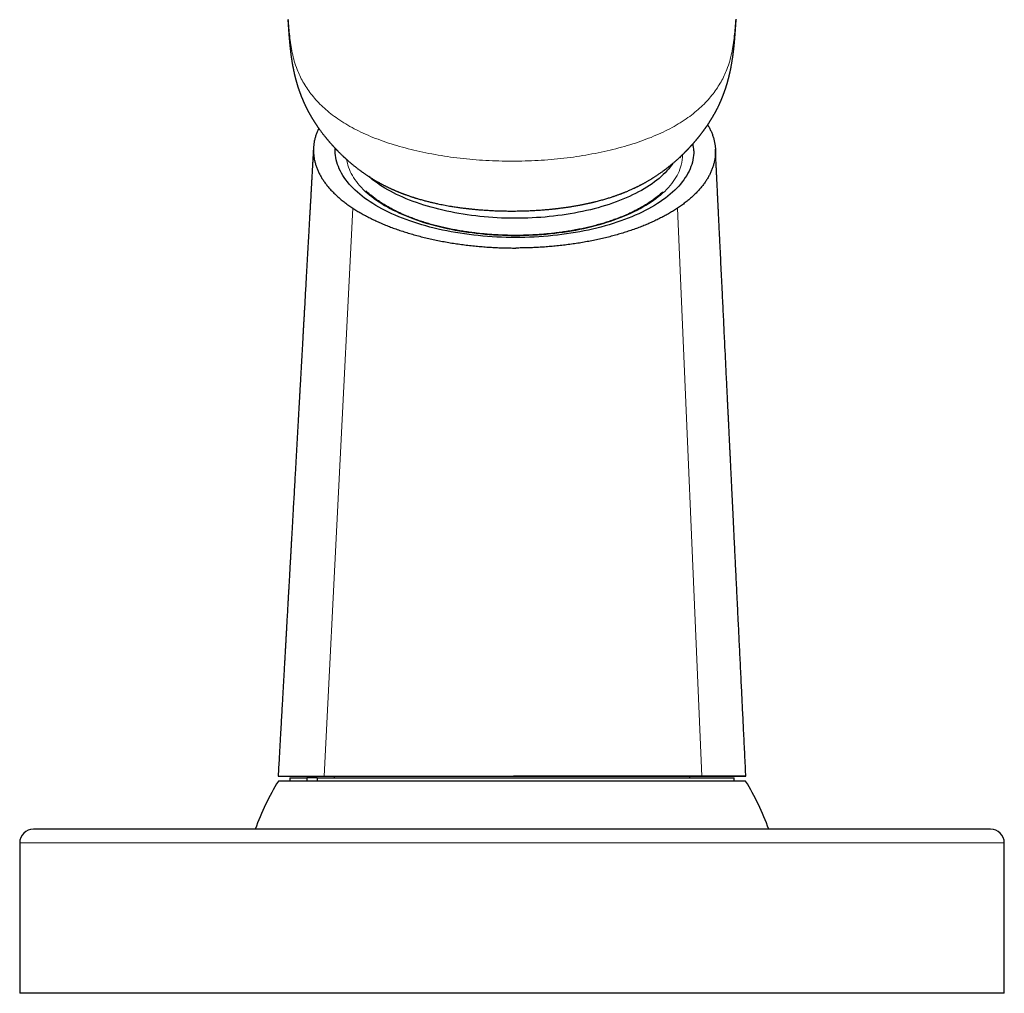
# Model space of a CAD drawing. Header units: millimetres. Extents: x 8 to 1023, y 12 to 832.
# Tile 419 of 656: x 603 to 675, y 554 to 625. Entities that reach past the tile are written whole.
import ezdxf

# ---------------------------------------------------------------- set-up
doc = ezdxf.new("R2010")
doc.units = ezdxf.units.MM

msp = doc.modelspace()

# ---------------------------------------------------------------- linework, layer by layer
at = {"color": 7, "linetype": 'Continuous', "lineweight": 30}
for p, q in [((655.36, 624.779), (655.36, 624.775)), ((651.275, 614.663), (651.28, 614.759)), ((621.875, 569.469), (625.967, 569.433)), ((656.05, 569.107), (621.884, 569.107)), ((622.717, 569.333), (622.717, 569.107)), ((622.717, 569.333), (623.953, 569.333)), ((624.715, 569.333), (623.953, 569.333)), ((624.716, 569.326), (623.953, 569.333)), ((623.953, 569.333), (623.957, 569.107)), ((624.717, 569.333), (624.711, 569.107)), ((624.717, 569.333), (655.217, 569.333)), ((625.967, 569.433), (625.967, 569.333)), ((651.967, 569.433), (625.967, 569.433)), ((651.967, 569.433), (656.062, 569.469)), ((651.967, 569.333), (651.967, 569.433)), ((655.217, 569.107), (655.217, 569.333)), ((673.967, 565.585), (603.967, 565.585)), ((602.967, 564.585), (602.967, 553.585)), ((674.967, 553.585), (674.967, 564.585)), ((674.967, 553.585), (602.967, 553.585))]:
    msp.add_line(p, q, dxfattribs=at)
at = {"color": 8, "linetype": 'Continuous', "lineweight": 0}
for p, q in [((625.228, 569.469), (627.327, 610.995)), ((652.848, 569.469), (651.071, 610.995)), ((674.967, 564.585), (602.967, 564.585))]:
    msp.add_line(p, q, dxfattribs=at)
at = {"color": 7, "linetype": 'Continuous', "lineweight": 30, "flags": 128}
for points in [[(652.257, 615.184), (652.255, 615.018), (652.243, 614.852), (652.223, 614.687), (652.194, 614.522), (652.156, 614.357), (652.108, 614.193), (652.052, 614.029), (651.988, 613.866), (651.914, 613.705), (651.831, 613.544), (651.74, 613.384), (651.641, 613.226), (651.532, 613.069), (651.415, 612.913), (651.29, 612.759), (651.157, 612.607), (651.015, 612.456), (650.865, 612.307), (650.707, 612.16), (650.541, 612.016), (650.367, 611.873), (650.186, 611.733), (649.997, 611.595), (649.801, 611.459), (649.597, 611.327), (649.386, 611.196), (649.168, 611.069), (648.944, 610.944), (648.712, 610.822), (648.474, 610.703), (648.23, 610.588), (647.979, 610.475), (647.723, 610.366), (647.46, 610.26), (647.192, 610.157), (646.918, 610.058), (646.639, 609.962), (646.355, 609.87), (646.066, 609.781), (645.772, 609.696), (645.473, 609.615), (645.17, 609.538), (644.863, 609.465), (644.553, 609.395), (644.238, 609.33), (643.92, 609.268), (643.599, 609.211), (643.274, 609.158), (642.947, 609.108), (642.617, 609.063), (642.285, 609.023), (641.951, 608.986), (641.615, 608.954), (641.277, 608.926), (640.937, 608.902), (640.597, 608.882), (640.255, 608.867), (639.913, 608.856), (639.57, 608.85), (639.227, 608.848), (638.883, 608.85), (638.54, 608.856), (638.198, 608.867), (637.856, 608.882), (637.515, 608.902), (637.175, 608.926), (636.836, 608.954), (636.499, 608.986), (636.164, 609.023), (635.83, 609.063), (635.499, 609.108), (635.171, 609.158), (634.845, 609.211), (634.522, 609.268), (634.203, 609.33), (633.887, 609.395), (633.574, 609.465), (633.265, 609.538), (632.96, 609.615), (632.66, 609.696), (632.364, 609.781), (632.072, 609.87), (631.786, 609.962), (631.504, 610.058), (631.228, 610.157), (630.957, 610.26), (630.692, 610.366), (630.432, 610.475), (630.179, 610.588), (629.931, 610.703), (629.69, 610.822), (629.456, 610.944), (629.228, 611.069), (629.007, 611.196), (628.793, 611.327), (628.586, 611.459), (628.386, 611.595), (628.193, 611.733), (628.008, 611.873), (627.831, 612.016), (627.661, 612.16), (627.5, 612.307), (627.346, 612.456), (627.2, 612.607), (627.063, 612.759), (626.934, 612.913), (626.813, 613.069), (626.7, 613.226), (626.597, 613.384), (626.501, 613.544), (626.415, 613.705), (626.337, 613.866), (626.268, 614.029), (626.208, 614.193), (626.156, 614.357), (626.114, 614.522), (626.08, 614.687), (626.056, 614.852), (626.04, 615.018), (626.034, 615.184), (626.036, 615.35), (626.037, 615.371)], [(650.74, 614.275), (650.653, 614.151), (650.542, 614.006), (650.424, 613.863), (650.298, 613.722), (650.165, 613.582), (650.024, 613.444), (649.875, 613.308), (649.72, 613.174), (649.557, 613.041), (649.386, 612.911), (649.209, 612.783), (649.025, 612.658), (648.834, 612.535), (648.637, 612.414), (648.433, 612.296), (648.222, 612.18), (648.006, 612.068), (647.783, 611.958), (647.554, 611.851), (647.32, 611.746), (647.08, 611.645), (646.835, 611.547), (646.584, 611.452), (646.328, 611.361), (646.067, 611.272), (645.802, 611.187), (645.532, 611.106), (645.258, 611.027), (644.979, 610.953), (644.697, 610.882), (644.41, 610.814), (644.12, 610.75), (643.827, 610.69), (643.531, 610.634), (643.231, 610.581), (642.929, 610.532), (642.624, 610.487), (642.316, 610.446), (642.007, 610.409), (641.695, 610.376), (641.382, 610.346), (641.067, 610.321), (640.751, 610.3), (640.434, 610.282), (640.116, 610.269), (639.798, 610.26), (639.478, 610.255), (639.159, 610.253), (638.84, 610.256), (638.521, 610.263), (638.202, 610.274), (637.884, 610.289), (637.567, 610.308), (637.251, 610.331), (636.936, 610.358), (636.622, 610.389), (636.311, 610.424), (636.001, 610.462), (635.694, 610.505), (635.389, 610.552), (635.086, 610.602), (634.786, 610.656), (634.49, 610.714), (634.196, 610.776), (633.906, 610.841), (633.619, 610.91), (633.337, 610.983), (633.058, 611.059), (632.783, 611.139), (632.513, 611.222), (632.247, 611.308), (631.986, 611.398), (631.73, 611.491), (631.479, 611.587), (631.234, 611.686), (630.993, 611.789), (630.759, 611.894), (630.53, 612.003), (630.307, 612.114), (630.09, 612.228), (629.879, 612.344), (629.674, 612.463), (629.476, 612.585), (629.285, 612.709), (629.101, 612.836), (628.923, 612.965), (628.752, 613.095), (628.589, 613.229), (628.497, 613.307)]]:
    msp.add_lwpolyline(points, dxfattribs=at)
at = {"color": 8, "linetype": 'Continuous', "lineweight": 0, "flags": 128}
msp.add_lwpolyline([(626.883, 614.546), (626.898, 614.448), (626.93, 614.294), (626.97, 614.139), (627.018, 613.985), (627.075, 613.832), (627.14, 613.68), (627.213, 613.528), (627.294, 613.377), (627.383, 613.228), (627.481, 613.079), (627.586, 612.932), (627.699, 612.786), (627.821, 612.642), (627.95, 612.499), (628.086, 612.358), (628.23, 612.218), (628.382, 612.081), (628.541, 611.945), (628.708, 611.811), (628.881, 611.68), (629.062, 611.551), (629.249, 611.424), (629.443, 611.299), (629.644, 611.177), (629.851, 611.058), (630.065, 610.941), (630.285, 610.827), (630.511, 610.715), (630.743, 610.607), (630.981, 610.501), (631.224, 610.399), (631.473, 610.3), (631.727, 610.203), (631.986, 610.11), (632.25, 610.021), (632.518, 609.934), (632.792, 609.851), (633.069, 609.772), (633.351, 609.696), (633.637, 609.624), (633.926, 609.555), (634.219, 609.49), (634.516, 609.429), (634.815, 609.371), (635.118, 609.317), (635.423, 609.267), (635.731, 609.221), (636.042, 609.179), (636.354, 609.141), (636.668, 609.107), (636.984, 609.076), (637.302, 609.05), (637.62, 609.028), (637.94, 609.01), (638.261, 608.995), (638.582, 608.985), (638.903, 608.979), (639.225, 608.977), (639.547, 608.979), (639.868, 608.986), (640.189, 608.996), (640.509, 609.01), (640.829, 609.028), (641.147, 609.051), (641.464, 609.077), (641.779, 609.108), (642.092, 609.142), (642.403, 609.18), (642.712, 609.223), (643.019, 609.269), (643.323, 609.319), (643.624, 609.373), (643.922, 609.43), (644.217, 609.492), (644.508, 609.557), (644.796, 609.626), (645.08, 609.698), (645.359, 609.774), (645.635, 609.854), (645.906, 609.937), (646.172, 610.023), (646.434, 610.113), (646.69, 610.206), (646.942, 610.302), (647.188, 610.402), (647.428, 610.504), (647.663, 610.61), (647.892, 610.719), (648.115, 610.83), (648.332, 610.944), (648.542, 611.061), (648.746, 611.181), (648.944, 611.303), (649.135, 611.427), (649.319, 611.554), (649.496, 611.684), (649.666, 611.815), (649.828, 611.949), (649.984, 612.085), (650.132, 612.222), (650.272, 612.362), (650.405, 612.503), (650.53, 612.646), (650.647, 612.79), (650.757, 612.936), (650.858, 613.083), (650.951, 613.232), (651.037, 613.382), (651.114, 613.532), (651.183, 613.684), (651.243, 613.837), (651.296, 613.99), (651.34, 614.144)], dxfattribs=at)
at = {"color": 7, "linetype": 'Continuous', "lineweight": 30}
for centre, radius, start, end in [((649.147, 615.142), 3.11, 0.77123, 10.53846), ((638.967, 558.707), 20, 148.66775, 159.88346), ((638.967, 558.707), 20, 20.11654, 31.33225), ((603.967, 564.585), 1, 90, 180), ((673.967, 564.585), 1, 0, 90)]:
    msp.add_arc(centre, radius, start, end, dxfattribs=at)
at = {"color": 8, "linetype": 'Continuous', "lineweight": 0}
msp.add_arc((648.508, 614.883), 2.927, 345.37497, 0.42098, dxfattribs=at)
at = {"color": 7, "linetype": 'Continuous', "lineweight": 30}
for points, knots in [([(622.573, 624.775), (622.575, 624.751), (622.58, 624.687), (622.587, 624.586), (622.595, 624.475), (622.602, 624.373), (622.609, 624.279), (622.615, 624.195), (622.621, 624.122), (622.625, 624.057), (622.63, 624), (622.633, 623.949), (622.637, 623.906), (622.64, 623.866), (622.642, 623.827), (622.645, 623.786), (622.648, 623.746), (622.652, 623.704), (622.655, 623.662), (622.658, 623.618), (622.662, 623.572), (622.666, 623.524), (622.669, 623.476), (622.674, 623.42), (622.679, 623.355), (622.685, 623.284), (622.692, 623.212), (622.699, 623.136), (622.706, 623.056), (622.714, 622.973), (622.722, 622.893), (622.73, 622.814), (622.738, 622.738), (622.746, 622.665), (622.754, 622.593), (622.762, 622.52), (622.773, 622.432), (622.787, 622.32), (622.802, 622.2), (622.819, 622.075), (622.837, 621.955), (622.857, 621.822), (622.875, 621.711), (622.889, 621.624), (622.899, 621.568), (622.908, 621.515), (622.917, 621.462), (622.927, 621.41), (622.935, 621.365), (622.943, 621.326), (622.949, 621.291), (622.956, 621.256), (622.962, 621.224), (622.968, 621.194), (622.975, 621.163), (622.982, 621.127), (622.991, 621.085), (623.001, 621.038), (623.013, 620.982), (623.025, 620.926), (623.037, 620.869), (623.05, 620.813), (623.062, 620.764), (623.071, 620.726), (623.077, 620.699), (623.084, 620.671), (623.092, 620.638), (623.101, 620.601), (623.111, 620.564), (623.121, 620.523), (623.132, 620.48), (623.144, 620.436), (623.154, 620.395), (623.164, 620.358), (623.175, 620.321), (623.186, 620.282), (623.197, 620.242), (623.207, 620.205), (623.217, 620.171), (623.227, 620.137), (623.237, 620.101), (623.249, 620.064), (623.259, 620.028), (623.27, 619.994), (623.281, 619.959), (623.292, 619.921), (623.305, 619.88), (623.318, 619.839), (623.333, 619.794), (623.347, 619.75), (623.361, 619.709), (623.374, 619.669), (623.389, 619.628), (623.403, 619.588), (623.414, 619.554), (623.424, 619.526), (623.434, 619.499), (623.445, 619.468), (623.456, 619.438), (623.466, 619.412), (623.474, 619.39), (623.481, 619.37), (623.49, 619.345), (623.501, 619.317), (623.512, 619.288), (623.522, 619.261), (623.532, 619.236), (623.544, 619.205), (623.559, 619.166), (623.578, 619.12), (623.596, 619.075), (623.612, 619.035), (623.628, 618.997), (623.644, 618.959), (623.66, 618.92), (623.674, 618.887), (623.686, 618.859), (623.698, 618.833), (623.71, 618.804), (623.722, 618.777), (623.732, 618.755), (623.74, 618.737), (623.749, 618.716), (623.762, 618.687), (623.778, 618.653), (623.793, 618.62), (623.808, 618.587), (623.825, 618.55), (623.845, 618.508), (623.866, 618.466), (623.884, 618.427), (623.899, 618.396), (623.913, 618.368), (623.927, 618.34), (623.942, 618.309), (623.958, 618.277), (623.974, 618.247), (623.989, 618.216), (624.007, 618.183), (624.025, 618.149), (624.04, 618.118), (624.053, 618.094), (624.066, 618.07), (624.08, 618.044), (624.096, 618.015), (624.111, 617.987), (624.126, 617.96), (624.141, 617.933), (624.156, 617.905), (624.172, 617.877), (624.19, 617.844), (624.21, 617.809), (624.23, 617.775), (624.249, 617.741), (624.27, 617.705), (624.29, 617.671), (624.307, 617.642), (624.323, 617.616), (624.34, 617.587), (624.36, 617.554), (624.381, 617.52), (624.4, 617.489), (624.416, 617.462), (624.429, 617.441), (624.442, 617.42), (624.457, 617.397), (624.474, 617.369), (624.491, 617.343), (624.505, 617.321), (624.519, 617.3), (624.537, 617.271), (624.561, 617.234), (624.588, 617.193), (624.613, 617.156), (624.637, 617.119), (624.662, 617.082), (624.686, 617.046), (624.71, 617.012), (624.738, 616.971), (624.77, 616.924), (624.804, 616.876), (624.838, 616.828), (624.87, 616.783), (624.91, 616.728), (624.959, 616.661), (625.017, 616.583), (625.08, 616.5), (625.143, 616.418), (625.208, 616.334), (625.274, 616.251), (625.326, 616.186), (625.363, 616.14), (625.381, 616.118), (625.401, 616.094), (625.424, 616.067), (625.446, 616.04), (625.464, 616.018), (625.48, 616), (625.495, 615.981), (625.513, 615.961), (625.533, 615.937), (625.556, 615.91), (625.581, 615.88), (625.607, 615.85), (625.636, 615.817), (625.669, 615.779), (625.704, 615.739), (625.733, 615.706), (625.756, 615.68), (625.774, 615.66), (625.794, 615.638), (625.819, 615.61), (625.845, 615.581), (625.873, 615.551), (625.902, 615.518), (625.936, 615.482), (625.968, 615.447), (625.995, 615.419), (626.017, 615.395), (626.038, 615.372), (626.063, 615.347), (626.089, 615.319), (626.114, 615.292), (626.137, 615.268), (626.161, 615.243), (626.189, 615.214), (626.229, 615.173), (626.281, 615.121), (626.343, 615.059), (626.406, 614.996), (626.467, 614.937), (626.526, 614.879), (626.578, 614.83), (626.621, 614.789), (626.659, 614.753), (626.704, 614.711), (626.752, 614.667), (626.797, 614.625), (626.836, 614.59), (626.873, 614.556), (626.933, 614.503), (627.011, 614.434), (627.102, 614.354), (627.184, 614.285), (627.258, 614.222), (627.331, 614.162), (627.408, 614.099), (627.481, 614.041), (627.552, 613.984), (627.621, 613.931), (627.693, 613.875), (627.764, 613.821), (627.825, 613.775), (627.88, 613.735), (627.931, 613.697), (627.988, 613.657), (628.046, 613.615), (628.106, 613.572), (628.166, 613.53), (628.227, 613.489), (628.284, 613.45), (628.338, 613.413), (628.394, 613.376), (628.454, 613.336), (628.521, 613.293), (628.602, 613.241), (628.692, 613.184), (628.789, 613.124), (628.877, 613.071), (628.958, 613.023), (629.027, 612.982), (629.09, 612.946), (629.148, 612.913), (629.211, 612.878), (629.276, 612.842), (629.338, 612.808), (629.397, 612.776), (629.464, 612.741), (629.538, 612.702), (629.619, 612.66), (629.696, 612.621), (629.774, 612.582), (629.85, 612.545), (629.925, 612.509), (629.994, 612.476), (630.059, 612.446), (630.119, 612.418), (630.169, 612.395), (630.213, 612.376), (630.255, 612.357), (630.302, 612.336), (630.355, 612.313), (630.416, 612.286), (630.483, 612.258), (630.548, 612.231), (630.609, 612.205), (630.666, 612.182), (630.724, 612.158), (630.784, 612.135), (630.842, 612.112), (630.896, 612.091), (630.944, 612.072), (630.984, 612.057), (631.022, 612.043), (631.059, 612.029), (631.1, 612.013), (631.147, 611.996), (631.211, 611.973), (631.293, 611.943), (631.396, 611.907), (631.492, 611.874), (631.579, 611.845), (631.653, 611.821), (631.723, 611.798), (631.786, 611.778), (631.835, 611.762), (631.877, 611.749), (631.92, 611.736), (631.971, 611.72), (632.032, 611.702), (632.125, 611.674), (632.246, 611.638), (632.391, 611.597), (632.532, 611.559), (632.669, 611.522), (632.803, 611.488), (632.931, 611.456), (633.051, 611.427), (633.167, 611.4), (633.288, 611.372), (633.417, 611.343), (633.573, 611.309), (633.754, 611.272), (633.963, 611.231), (634.18, 611.19), (634.405, 611.151), (634.618, 611.115), (634.81, 611.085), (634.974, 611.061), (635.124, 611.04), (635.262, 611.021), (635.391, 611.004), (635.509, 610.99), (635.616, 610.977), (635.706, 610.966), (635.772, 610.959), (635.819, 610.954), (635.856, 610.95), (635.897, 610.945), (635.946, 610.94), (636.009, 610.933), (636.088, 610.925), (636.184, 610.916), (636.293, 610.905), (636.415, 610.894), (636.548, 610.883), (636.69, 610.872), (636.914, 610.855), (637.221, 610.835), (637.616, 610.814), (638.026, 610.799), (638.451, 610.789), (638.816, 610.785), (639.117, 610.785), (639.351, 610.787), (639.588, 610.791), (639.828, 610.797), (640.067, 610.805), (640.297, 610.814), (640.522, 610.825), (640.741, 610.837), (640.953, 610.851), (641.151, 610.864), (641.333, 610.879), (641.487, 610.892), (641.615, 610.903), (641.719, 610.913), (641.815, 610.922), (641.904, 610.931), (641.983, 610.939), (642.05, 610.946), (642.099, 610.952), (642.132, 610.955), (642.157, 610.958), (642.186, 610.962), (642.225, 610.966), (642.28, 610.972), (642.354, 610.981), (642.449, 610.993), (642.552, 611.006), (642.66, 611.02), (642.77, 611.034), (642.886, 611.051), (643.004, 611.068), (643.121, 611.085), (643.235, 611.103), (643.41, 611.131), (643.64, 611.17), (643.871, 611.212), (644.042, 611.245), (644.158, 611.268), (644.27, 611.291), (644.376, 611.313), (644.473, 611.334), (644.556, 611.352), (644.626, 611.367), (644.679, 611.38), (644.719, 611.389), (644.754, 611.397), (644.797, 611.407), (644.851, 611.42), (644.913, 611.434), (644.981, 611.451), (645.054, 611.469), (645.16, 611.496), (645.294, 611.53), (645.452, 611.572), (645.605, 611.615), (645.752, 611.657), (645.895, 611.699), (646.032, 611.741), (646.166, 611.783), (646.282, 611.821), (646.383, 611.854), (646.468, 611.883), (646.555, 611.913), (646.645, 611.945), (646.735, 611.977), (646.823, 612.009), (646.902, 612.039), (646.97, 612.065), (647.029, 612.087), (647.089, 612.111), (647.156, 612.137), (647.23, 612.167), (647.363, 612.221), (647.551, 612.3), (647.739, 612.383), (647.872, 612.445), (647.949, 612.481), (648.017, 612.513), (648.073, 612.54), (648.122, 612.563), (648.169, 612.587), (648.226, 612.615), (648.289, 612.647), (648.356, 612.681), (648.42, 612.714), (648.489, 612.75), (648.558, 612.788), (648.629, 612.826), (648.695, 612.863), (648.764, 612.901), (648.839, 612.943), (648.919, 612.99), (649.006, 613.04), (649.09, 613.091), (649.164, 613.136), (649.223, 613.172), (649.272, 613.203), (649.326, 613.237), (649.393, 613.28), (649.476, 613.334), (649.568, 613.394), (649.665, 613.459), (649.761, 613.526), (649.854, 613.591), (649.942, 613.653), (650.023, 613.713), (650.087, 613.759), (650.136, 613.796), (650.172, 613.823), (650.208, 613.85), (650.245, 613.878), (650.28, 613.906), (650.317, 613.934), (650.356, 613.965), (650.4, 613.999), (650.447, 614.036), (650.496, 614.075), (650.544, 614.114), (650.588, 614.15), (650.625, 614.181), (650.658, 614.208), (650.708, 614.25), (650.774, 614.305), (650.857, 614.376), (650.937, 614.446), (651.011, 614.512), (651.087, 614.58), (651.161, 614.647), (651.225, 614.706), (651.273, 614.752), (651.309, 614.786), (651.344, 614.819), (651.375, 614.849), (651.401, 614.873), (651.425, 614.896), (651.452, 614.923), (651.484, 614.953), (651.517, 614.986), (651.552, 615.021), (651.584, 615.052), (651.613, 615.081), (651.642, 615.11), (651.674, 615.143), (651.706, 615.175), (651.734, 615.204), (651.756, 615.227), (651.776, 615.247), (651.794, 615.267), (651.815, 615.288), (651.836, 615.31), (651.855, 615.33), (651.872, 615.348), (651.891, 615.368), (651.915, 615.394), (651.942, 615.422), (651.967, 615.449), (651.989, 615.473), (652.01, 615.495), (652.03, 615.518), (652.052, 615.541), (652.075, 615.566), (652.098, 615.592), (652.118, 615.614), (652.138, 615.637), (652.161, 615.662), (652.188, 615.693), (652.217, 615.725), (652.244, 615.755), (652.269, 615.784), (652.293, 615.812), (652.319, 615.841), (652.343, 615.869), (652.366, 615.897), (652.39, 615.924), (652.415, 615.954), (652.443, 615.987), (652.468, 616.017), (652.486, 616.039), (652.5, 616.055), (652.515, 616.074), (652.533, 616.096), (652.553, 616.119), (652.57, 616.14), (652.586, 616.159), (652.602, 616.18), (652.623, 616.206), (652.649, 616.237), (652.678, 616.274), (652.706, 616.31), (652.734, 616.345), (652.762, 616.38), (652.791, 616.417), (652.818, 616.453), (652.84, 616.482), (652.859, 616.506), (652.877, 616.53), (652.898, 616.559), (652.92, 616.588), (652.94, 616.615), (652.956, 616.636), (652.971, 616.657), (652.989, 616.681), (653.009, 616.708), (653.031, 616.739), (653.053, 616.769), (653.076, 616.8), (653.099, 616.833), (653.122, 616.864), (653.142, 616.893), (653.16, 616.919), (653.179, 616.947), (653.204, 616.982), (653.233, 617.025), (653.263, 617.068), (653.291, 617.111), (653.319, 617.153), (653.348, 617.196), (653.372, 617.233), (653.392, 617.263), (653.411, 617.293), (653.432, 617.326), (653.455, 617.363), (653.479, 617.401), (653.504, 617.44), (653.527, 617.477), (653.547, 617.51), (653.561, 617.533), (653.573, 617.552), (653.585, 617.572), (653.599, 617.596), (653.615, 617.622), (653.629, 617.647), (653.642, 617.668), (653.654, 617.689), (653.668, 617.712), (653.683, 617.738), (653.701, 617.769), (653.719, 617.801), (653.736, 617.83), (653.75, 617.856), (653.763, 617.879), (653.78, 617.908), (653.799, 617.942), (653.818, 617.978), (653.836, 618.01), (653.853, 618.042), (653.871, 618.075), (653.888, 618.109), (653.905, 618.14), (653.921, 618.172), (653.94, 618.207), (653.965, 618.256), (653.991, 618.309), (654.022, 618.37), (654.05, 618.427), (654.079, 618.488), (654.108, 618.548), (654.133, 618.602), (654.154, 618.648), (654.17, 618.684), (654.185, 618.717), (654.202, 618.754), (654.219, 618.794), (654.236, 618.833), (654.252, 618.869), (654.267, 618.904), (654.28, 618.935), (654.291, 618.961), (654.3, 618.983), (654.309, 619.004), (654.32, 619.03), (654.333, 619.062), (654.346, 619.096), (654.359, 619.127), (654.371, 619.157), (654.384, 619.191), (654.4, 619.23), (654.415, 619.27), (654.43, 619.308), (654.443, 619.345), (654.457, 619.381), (654.469, 619.415), (654.482, 619.449), (654.495, 619.486), (654.51, 619.526), (654.523, 619.565), (654.536, 619.602), (654.548, 619.637), (654.561, 619.675), (654.576, 619.718), (654.59, 619.76), (654.602, 619.796), (654.611, 619.827), (654.622, 619.859), (654.633, 619.893), (654.643, 619.926), (654.651, 619.952), (654.658, 619.975), (654.666, 619.999), (654.675, 620.028), (654.684, 620.06), (654.693, 620.088), (654.701, 620.116), (654.71, 620.146), (654.72, 620.183), (654.731, 620.22), (654.741, 620.254), (654.749, 620.283), (654.757, 620.312), (654.766, 620.345), (654.775, 620.38), (654.785, 620.418), (654.796, 620.459), (654.808, 620.506), (654.821, 620.555), (654.832, 620.601), (654.843, 620.643), (654.853, 620.686), (654.864, 620.73), (654.876, 620.782), (654.89, 620.842), (654.906, 620.911), (654.921, 620.981), (654.936, 621.05), (654.948, 621.11), (654.958, 621.159), (654.967, 621.199), (654.974, 621.238), (654.982, 621.277), (654.989, 621.317), (654.997, 621.358), (655.008, 621.415), (655.021, 621.489), (655.038, 621.582), (655.054, 621.679), (655.07, 621.778), (655.085, 621.875), (655.098, 621.961), (655.108, 622.032), (655.117, 622.094), (655.125, 622.153), (655.133, 622.212), (655.141, 622.275), (655.15, 622.344), (655.159, 622.413), (655.167, 622.477), (655.173, 622.535), (655.18, 622.593), (655.186, 622.65), (655.192, 622.704), (655.197, 622.752), (655.202, 622.794), (655.206, 622.839), (655.212, 622.888), (655.217, 622.947), (655.224, 623.011), (655.229, 623.072), (655.235, 623.128), (655.239, 623.176), (655.243, 623.221), (655.247, 623.263), (655.25, 623.306), (655.254, 623.349), (655.258, 623.393), (655.261, 623.431), (655.264, 623.465), (655.266, 623.494), (655.268, 623.519), (655.27, 623.547), (655.272, 623.577), (655.275, 623.614), (655.278, 623.651), (655.281, 623.693), (655.285, 623.739), (655.289, 623.788), (655.293, 623.842), (655.297, 623.904), (655.302, 623.974), (655.308, 624.052), (655.314, 624.139), (655.321, 624.234), (655.329, 624.338), (655.337, 624.449), (655.345, 624.567), (655.353, 624.676), (655.358, 624.746), (655.36, 624.775)], [0, 0, 0, 0, 0.002419, 0.006345, 0.009996, 0.01337, 0.016468, 0.01929, 0.021635, 0.023747, 0.025628, 0.027276, 0.028692, 0.029879, 0.031187, 0.032469, 0.033726, 0.034957, 0.036295, 0.037528, 0.03892, 0.040363, 0.04175, 0.043079, 0.045209, 0.047336, 0.049203, 0.051279, 0.053723, 0.055914, 0.058074, 0.060323, 0.062319, 0.064214, 0.066217, 0.068032, 0.07003, 0.073151, 0.07679, 0.079501, 0.082773, 0.086085, 0.08967, 0.091218, 0.092682, 0.093853, 0.095221, 0.096678, 0.097825, 0.098596, 0.09953, 0.100467, 0.101242, 0.101894, 0.102667, 0.103603, 0.104539, 0.105761, 0.107091, 0.108689, 0.109889, 0.111252, 0.112836, 0.113501, 0.114083, 0.114777, 0.115603, 0.116476, 0.117464, 0.118342, 0.11947, 0.120636, 0.121583, 0.122422, 0.123347, 0.124327, 0.125289, 0.12622, 0.127023, 0.127798, 0.12867, 0.129652, 0.13055, 0.131289, 0.132128, 0.133098, 0.134067, 0.135043, 0.136149, 0.137319, 0.138214, 0.139105, 0.140165, 0.141231, 0.142082, 0.142613, 0.143258, 0.144027, 0.144843, 0.145486, 0.145945, 0.146401, 0.146983, 0.147718, 0.148459, 0.149116, 0.149689, 0.15024, 0.151349, 0.152511, 0.153609, 0.154572, 0.155407, 0.156378, 0.157362, 0.158245, 0.158769, 0.159393, 0.160119, 0.160831, 0.161361, 0.161732, 0.16216, 0.162915, 0.163812, 0.164621, 0.165313, 0.166201, 0.167309, 0.168368, 0.169286, 0.170086, 0.170637, 0.171271, 0.172094, 0.172897, 0.17357, 0.174278, 0.175107, 0.176014, 0.17676, 0.177309, 0.177794, 0.178472, 0.179225, 0.179899, 0.180492, 0.181224, 0.181878, 0.182498, 0.183325, 0.184266, 0.185041, 0.185821, 0.186752, 0.187651, 0.188371, 0.188903, 0.189568, 0.190457, 0.191318, 0.192116, 0.19275, 0.193267, 0.193696, 0.19427, 0.195032, 0.195727, 0.196232, 0.196674, 0.197282, 0.198405, 0.199429, 0.200277, 0.201209, 0.202183, 0.203057, 0.203876, 0.204777, 0.206096, 0.207431, 0.208388, 0.209708, 0.210862, 0.212536, 0.214832, 0.216772, 0.219025, 0.22109, 0.223122, 0.225497, 0.226161, 0.226659, 0.227228, 0.228048, 0.228791, 0.229313, 0.229788, 0.23026, 0.230773, 0.231386, 0.232121, 0.232966, 0.233691, 0.234507, 0.235609, 0.236725, 0.237669, 0.238283, 0.23878, 0.2393, 0.240047, 0.240986, 0.241681, 0.242474, 0.243622, 0.244596, 0.24532, 0.245949, 0.246545, 0.247184, 0.248055, 0.248833, 0.249367, 0.250033, 0.250899, 0.251777, 0.253461, 0.255249, 0.256985, 0.258706, 0.26038, 0.261918, 0.262917, 0.263926, 0.265132, 0.266578, 0.267729, 0.268718, 0.269668, 0.270734, 0.273438, 0.27589, 0.277919, 0.279807, 0.281629, 0.28356, 0.285653, 0.287193, 0.288938, 0.290835, 0.29261, 0.294211, 0.295347, 0.296601, 0.298022, 0.299455, 0.300821, 0.302408, 0.303809, 0.305145, 0.306493, 0.307689, 0.309125, 0.310773, 0.312375, 0.314802, 0.317037, 0.319035, 0.320795, 0.322593, 0.32371, 0.325003, 0.326468, 0.327931, 0.329286, 0.330555, 0.331829, 0.333631, 0.335392, 0.337031, 0.338618, 0.34037, 0.341872, 0.343349, 0.344712, 0.345959, 0.347038, 0.347853, 0.348666, 0.349625, 0.350728, 0.351976, 0.353354, 0.354773, 0.355904, 0.35705, 0.35821, 0.359384, 0.360573, 0.361666, 0.362575, 0.363404, 0.36405, 0.364768, 0.365583, 0.366495, 0.367503, 0.369275, 0.371251, 0.37343, 0.374779, 0.376195, 0.377603, 0.378776, 0.3797, 0.380377, 0.381127, 0.382071, 0.383209, 0.384542, 0.387242, 0.389889, 0.392448, 0.394918, 0.397343, 0.399626, 0.401756, 0.403736, 0.405818, 0.408121, 0.410502, 0.413952, 0.417538, 0.42126, 0.425117, 0.429095, 0.432079, 0.434833, 0.437356, 0.43965, 0.441716, 0.443783, 0.445559, 0.447043, 0.448231, 0.448822, 0.449378, 0.450057, 0.450864, 0.451797, 0.453173, 0.454756, 0.456545, 0.45854, 0.460741, 0.463102, 0.465506, 0.471678, 0.478083, 0.48472, 0.491587, 0.498683, 0.502385, 0.506153, 0.509987, 0.513887, 0.517797, 0.521531, 0.525075, 0.528754, 0.532201, 0.535416, 0.538399, 0.541149, 0.542971, 0.544673, 0.546256, 0.54772, 0.549056, 0.550173, 0.551047, 0.551463, 0.551812, 0.552283, 0.552919, 0.553718, 0.555014, 0.556592, 0.558453, 0.560121, 0.561966, 0.563962, 0.565951, 0.567909, 0.569833, 0.571725, 0.576757, 0.581536, 0.583588, 0.585588, 0.587538, 0.58943, 0.591134, 0.592598, 0.59382, 0.594801, 0.595411, 0.595916, 0.596662, 0.597713, 0.598752, 0.599981, 0.601325, 0.602644, 0.605668, 0.608527, 0.611226, 0.613989, 0.616625, 0.619152, 0.621592, 0.624136, 0.62569, 0.627313, 0.628984, 0.630699, 0.632458, 0.634228, 0.63582, 0.637095, 0.638194, 0.639329, 0.640643, 0.642138, 0.643762, 0.648624, 0.653494, 0.655342, 0.656944, 0.658323, 0.659595, 0.660464, 0.661435, 0.662634, 0.664055, 0.665517, 0.666913, 0.668244, 0.669956, 0.671483, 0.672865, 0.674381, 0.676059, 0.677844, 0.679773, 0.681928, 0.683568, 0.684907, 0.685962, 0.686965, 0.688674, 0.690616, 0.692817, 0.695178, 0.697507, 0.699735, 0.701913, 0.703895, 0.705702, 0.706594, 0.707489, 0.70839, 0.709289, 0.710182, 0.711069, 0.712018, 0.713155, 0.714336, 0.715595, 0.716848, 0.718006, 0.718955, 0.719722, 0.720551, 0.72284, 0.724993, 0.726976, 0.72904, 0.730924, 0.733011, 0.734972, 0.735913, 0.736932, 0.737966, 0.738861, 0.73961, 0.740276, 0.741064, 0.741791, 0.742673, 0.743734, 0.744682, 0.745338, 0.746159, 0.74714, 0.748086, 0.748847, 0.749491, 0.750041, 0.750492, 0.751105, 0.751805, 0.752345, 0.752724, 0.753277, 0.753997, 0.754826, 0.755571, 0.756215, 0.756792, 0.757382, 0.758002, 0.758699, 0.759434, 0.760037, 0.760541, 0.76121, 0.762074, 0.76301, 0.763788, 0.7645, 0.765272, 0.766047, 0.766807, 0.767517, 0.768198, 0.768983, 0.769905, 0.770807, 0.771288, 0.771668, 0.772099, 0.772708, 0.773406, 0.773952, 0.774337, 0.774898, 0.775565, 0.776362, 0.777335, 0.778393, 0.779161, 0.780017, 0.781136, 0.782037, 0.782742, 0.783357, 0.783922, 0.784579, 0.78551, 0.786172, 0.78663, 0.787116, 0.78774, 0.78849, 0.789204, 0.790029, 0.790763, 0.791615, 0.792468, 0.793157, 0.7938, 0.79444, 0.795219, 0.796441, 0.797642, 0.798482, 0.799659, 0.800778, 0.801667, 0.802421, 0.803037, 0.803856, 0.80488, 0.805761, 0.806674, 0.807812, 0.808518, 0.809075, 0.809488, 0.809952, 0.810563, 0.811248, 0.811881, 0.812339, 0.81283, 0.813391, 0.81404, 0.814776, 0.8156, 0.816394, 0.816948, 0.817448, 0.818112, 0.819066, 0.819947, 0.820692, 0.821414, 0.822282, 0.823105, 0.823834, 0.824572, 0.8254, 0.826406, 0.828106, 0.829206, 0.830819, 0.832259, 0.833609, 0.835166, 0.836149, 0.837003, 0.837713, 0.83861, 0.839687, 0.840565, 0.841492, 0.842273, 0.843092, 0.843741, 0.844204, 0.844656, 0.845293, 0.846107, 0.846968, 0.847708, 0.848373, 0.849193, 0.850153, 0.851216, 0.852065, 0.85293, 0.853859, 0.854676, 0.855433, 0.85635, 0.857366, 0.858316, 0.859199, 0.860028, 0.860869, 0.861936, 0.863151, 0.863926, 0.86459, 0.865363, 0.866258, 0.867108, 0.867733, 0.868192, 0.868753, 0.869496, 0.870319, 0.871023, 0.871605, 0.872325, 0.873228, 0.874264, 0.875066, 0.875719, 0.876376, 0.877182, 0.878114, 0.878973, 0.879943, 0.881072, 0.882443, 0.883527, 0.884438, 0.885536, 0.886691, 0.887697, 0.889351, 0.891122, 0.892767, 0.894543, 0.896212, 0.897189, 0.898216, 0.899189, 0.900097, 0.901087, 0.902191, 0.903178, 0.905327, 0.907811, 0.910151, 0.91268, 0.915336, 0.917517, 0.919265, 0.920851, 0.922263, 0.92381, 0.925441, 0.927216, 0.929234, 0.930813, 0.932279, 0.93381, 0.935443, 0.936834, 0.93816, 0.939291, 0.940231, 0.941786, 0.943332, 0.945053, 0.946988, 0.948357, 0.949753, 0.951014, 0.952121, 0.953295, 0.954663, 0.955868, 0.957007, 0.957992, 0.95882, 0.959517, 0.960172, 0.961223, 0.962238, 0.963386, 0.964675, 0.966104, 0.967644, 0.96936, 0.97134, 0.973587, 0.976149, 0.978988, 0.982104, 0.985497, 0.989166, 0.99304, 0.997181, 1, 1, 1, 1]), ([(653.279, 617.092), (653.29, 617.073), (653.35, 616.977), (653.44, 616.802), (653.549, 616.566), (653.642, 616.328), (653.718, 616.086), (653.777, 615.842), (653.818, 615.597), (653.842, 615.351), (653.849, 615.105), (653.837, 614.86), (653.808, 614.614), (653.762, 614.37), (653.698, 614.127), (653.617, 613.885), (653.519, 613.644), (653.404, 613.407), (653.273, 613.173), (653.126, 612.943), (652.964, 612.716), (652.784, 612.49), (652.588, 612.265), (652.374, 612.043), (652.144, 611.824), (651.898, 611.61), (651.638, 611.4), (651.364, 611.194), (651.169, 611.061), (651.071, 610.995)], [0, 0, 0, 0, 0.009282, 0.046831, 0.084381, 0.121934, 0.160255, 0.198578, 0.236905, 0.275235, 0.313568, 0.351905, 0.390245, 0.428505, 0.466768, 0.505034, 0.543303, 0.581573, 0.619161, 0.656749, 0.694334, 0.731916, 0.770259, 0.808593, 0.846915, 0.885221, 0.923508, 0.961769, 1, 1, 1, 1]), ([(624.83, 616.839), (624.824, 616.826), (624.778, 616.736), (624.707, 616.566), (624.62, 616.328), (624.55, 616.086), (624.497, 615.842), (624.462, 615.597), (624.444, 615.351), (624.444, 615.105), (624.462, 614.86), (624.497, 614.614), (624.55, 614.37), (624.62, 614.127), (624.707, 613.885), (624.812, 613.644), (624.933, 613.407), (625.07, 613.173), (625.222, 612.943), (625.39, 612.716), (625.575, 612.49), (625.778, 612.265), (625.998, 612.043), (626.233, 611.824), (626.484, 611.61), (626.75, 611.4), (627.03, 611.194), (627.228, 611.061), (627.327, 610.995)], [0, 0, 0, 0, 0.006275, 0.045423, 0.084573, 0.124525, 0.164479, 0.204436, 0.244397, 0.284361, 0.324329, 0.364301, 0.404189, 0.44408, 0.483974, 0.523871, 0.56377, 0.602957, 0.642144, 0.681328, 0.720509, 0.760484, 0.800449, 0.840401, 0.880338, 0.920253, 0.960143, 1, 1, 1, 1]), ([(624.45, 615.42), (624.444, 615.313), (624.433, 615.104), (624.416, 614.799), (624.4, 614.512), (624.384, 614.241), (624.37, 613.987), (624.357, 613.75), (624.345, 613.536), (624.334, 613.343), (624.324, 613.171), (624.315, 613.012), (624.307, 612.868), (624.3, 612.739), (624.294, 612.628), (624.289, 612.534), (624.284, 612.456), (624.28, 612.382), (624.276, 612.31), (624.272, 612.236), (624.268, 612.161), (624.261, 612.038), (624.251, 611.863), (624.237, 611.62), (624.222, 611.351), (624.206, 611.055), (624.188, 610.744), (624.17, 610.418), (624.151, 610.076), (624.131, 609.72), (624.11, 609.348), (624.088, 608.961), (624.065, 608.561), (624.042, 608.149), (624.019, 607.727), (623.994, 607.296), (623.97, 606.856), (623.941, 606.349), (623.909, 605.773), (623.872, 605.124), (623.835, 604.458), (623.805, 603.914), (623.781, 603.497), (623.765, 603.211), (623.749, 602.923), (623.732, 602.631), (623.716, 602.337), (623.699, 602.042), (623.684, 601.76), (623.669, 601.496), (623.655, 601.253), (623.642, 601.022), (623.63, 600.804), (623.618, 600.599), (623.608, 600.415), (623.599, 600.251), (623.591, 600.105), (623.583, 599.969), (623.576, 599.843), (623.569, 599.725), (623.563, 599.616), (623.555, 599.48), (623.546, 599.31), (623.534, 599.096), (623.522, 598.878), (623.509, 598.657), (623.497, 598.436), (623.484, 598.203), (623.47, 597.962), (623.456, 597.715), (623.442, 597.464), (623.428, 597.207), (623.41, 596.894), (623.389, 596.522), (623.365, 596.089), (623.34, 595.644), (623.312, 595.15), (623.282, 594.611), (623.249, 594.028), (623.216, 593.441), (623.183, 592.852), (623.149, 592.259), (623.101, 591.391), (623.036, 590.243), (622.976, 589.173), (622.935, 588.455), (622.915, 588.094), (622.895, 587.738), (622.875, 587.39), (622.857, 587.053), (622.838, 586.729), (622.821, 586.416), (622.803, 586.11), (622.787, 585.811), (622.77, 585.52), (622.755, 585.242), (622.74, 584.977), (622.726, 584.725), (622.712, 584.477), (622.698, 584.235), (622.685, 584), (622.672, 583.781), (622.661, 583.578), (622.65, 583.391), (622.641, 583.221), (622.634, 583.092), (622.628, 583), (622.625, 582.94), (622.622, 582.879), (622.618, 582.811), (622.613, 582.733), (622.608, 582.645), (622.603, 582.546), (622.596, 582.431), (622.589, 582.298), (622.58, 582.146), (622.571, 581.981), (622.561, 581.802), (622.55, 581.609), (622.539, 581.403), (622.526, 581.184), (622.513, 580.953), (622.5, 580.71), (622.485, 580.454), (622.47, 580.184), (622.454, 579.903), (622.438, 579.611), (622.421, 579.307), (622.403, 578.991), (622.384, 578.66), (622.365, 578.313), (622.344, 577.951), (622.323, 577.576), (622.301, 577.187), (622.279, 576.785), (622.255, 576.37), (622.231, 575.941), (622.206, 575.499), (622.18, 575.044), (622.154, 574.576), (622.127, 574.094), (622.099, 573.599), (622.07, 573.091), (622.04, 572.551), (622.008, 571.979), (621.974, 571.374), (621.939, 570.753), (621.903, 570.116), (621.879, 569.686), (621.866, 569.469)], [0, 0, 0, 0, 0.006995, 0.01362, 0.019877, 0.025765, 0.031285, 0.036436, 0.041218, 0.045278, 0.049029, 0.05247, 0.055601, 0.058423, 0.060935, 0.062843, 0.064522, 0.066064, 0.067635, 0.069237, 0.070873, 0.072541, 0.077296, 0.082296, 0.088402, 0.094838, 0.101605, 0.108702, 0.116129, 0.123887, 0.131974, 0.140392, 0.149137, 0.15812, 0.1673, 0.176674, 0.186244, 0.19601, 0.209756, 0.223872, 0.238356, 0.25321, 0.259365, 0.265581, 0.271858, 0.278197, 0.284596, 0.291057, 0.297441, 0.303008, 0.308298, 0.313312, 0.31805, 0.322512, 0.326698, 0.330065, 0.33323, 0.336192, 0.338951, 0.341508, 0.343861, 0.346071, 0.35036, 0.355012, 0.360027, 0.364586, 0.369409, 0.374495, 0.379758, 0.385129, 0.390607, 0.396192, 0.401884, 0.411045, 0.420471, 0.430162, 0.440117, 0.452679, 0.465385, 0.478155, 0.490991, 0.503892, 0.516857, 0.547674, 0.578851, 0.586701, 0.594574, 0.602392, 0.609966, 0.617286, 0.624354, 0.63117, 0.637733, 0.644337, 0.650664, 0.656714, 0.662487, 0.667983, 0.673202, 0.678656, 0.68377, 0.688545, 0.692969, 0.697035, 0.700744, 0.704096, 0.705449, 0.706735, 0.708, 0.709466, 0.711161, 0.713084, 0.715236, 0.717617, 0.720617, 0.723917, 0.727514, 0.73141, 0.735604, 0.740097, 0.744889, 0.749891, 0.755183, 0.760763, 0.766631, 0.772788, 0.779115, 0.785721, 0.792605, 0.799767, 0.807361, 0.815245, 0.823418, 0.831881, 0.840633, 0.849674, 0.859004, 0.868623, 0.878531, 0.888729, 0.899215, 0.90999, 0.921053, 0.932406, 0.945226, 0.958396, 0.971915, 0.985783, 1, 1, 1, 1]), ([(656.067, 569.469), (656.058, 569.652), (656.036, 570.104), (656.001, 570.823), (655.963, 571.621), (655.924, 572.406), (655.887, 573.174), (655.851, 573.926), (655.815, 574.661), (655.78, 575.383), (655.743, 576.138), (655.705, 576.923), (655.665, 577.737), (655.627, 578.533), (655.589, 579.313), (655.552, 580.075), (655.517, 580.786), (655.485, 581.447), (655.455, 582.06), (655.426, 582.66), (655.397, 583.247), (655.369, 583.822), (655.342, 584.385), (655.315, 584.952), (655.287, 585.524), (655.259, 586.099), (655.232, 586.659), (655.205, 587.204), (655.179, 587.739), (655.154, 588.264), (655.129, 588.778), (655.104, 589.277), (655.081, 589.759), (655.058, 590.225), (655.037, 590.674), (655.016, 591.096), (654.997, 591.491), (654.979, 591.86), (654.962, 592.216), (654.945, 592.558), (654.929, 592.885), (654.914, 593.195), (654.9, 593.487), (654.887, 593.76), (654.874, 594.017), (654.862, 594.259), (654.851, 594.486), (654.841, 594.696), (654.832, 594.891), (654.823, 595.071), (654.815, 595.235), (654.808, 595.383), (654.802, 595.515), (654.796, 595.632), (654.791, 595.733), (654.787, 595.811), (654.784, 595.874), (654.781, 595.932), (654.778, 596), (654.774, 596.081), (654.77, 596.172), (654.764, 596.278), (654.759, 596.397), (654.752, 596.531), (654.745, 596.678), (654.737, 596.838), (654.729, 597.01), (654.72, 597.195), (654.711, 597.387), (654.701, 597.585), (654.691, 597.787), (654.681, 597.995), (654.671, 598.204), (654.661, 598.413), (654.618, 599.299), (654.565, 600.38), (654.503, 601.656), (654.465, 602.452), (654.426, 603.246), (654.388, 604.036), (654.347, 604.874), (654.305, 605.753), (654.26, 606.672), (654.221, 607.474), (654.188, 608.163), (654.165, 608.626), (654.149, 608.968), (654.138, 609.19), (654.128, 609.405), (654.117, 609.621), (654.107, 609.836), (654.097, 610.048), (654.087, 610.248), (654.078, 610.435), (654.069, 610.614), (654.061, 610.784), (654.054, 610.916), (654.05, 611.008), (654.047, 611.066), (654.044, 611.129), (654.04, 611.206), (654.036, 611.3), (654.03, 611.414), (654.024, 611.543), (654.017, 611.688), (654.009, 611.847), (654.001, 612.021), (653.992, 612.209), (653.982, 612.413), (653.971, 612.633), (653.96, 612.869), (653.948, 613.123), (653.934, 613.392), (653.921, 613.677), (653.906, 613.976), (653.891, 614.288), (653.875, 614.614), (653.859, 614.955), (653.847, 615.187), (653.842, 615.306)], [0, 0, 0, 0, 0.011958, 0.029626, 0.047023, 0.06415, 0.081005, 0.097296, 0.113325, 0.129093, 0.144599, 0.162717, 0.180463, 0.197838, 0.214842, 0.231473, 0.247733, 0.261374, 0.274741, 0.287835, 0.300655, 0.313201, 0.325473, 0.337471, 0.350353, 0.362903, 0.375121, 0.387007, 0.398562, 0.410149, 0.421382, 0.43226, 0.442784, 0.452953, 0.462767, 0.472226, 0.480585, 0.488645, 0.496407, 0.503871, 0.511036, 0.517867, 0.524174, 0.53014, 0.535765, 0.541048, 0.545989, 0.550589, 0.554848, 0.558765, 0.562341, 0.565575, 0.568467, 0.571018, 0.573227, 0.575094, 0.57611, 0.577358, 0.578857, 0.580607, 0.582609, 0.584861, 0.587506, 0.59043, 0.593632, 0.597114, 0.600874, 0.604913, 0.609231, 0.613435, 0.617872, 0.622443, 0.627013, 0.63158, 0.636146, 0.684946, 0.702323, 0.719671, 0.736992, 0.75428, 0.771388, 0.79179, 0.811825, 0.831493, 0.844273, 0.856892, 0.861806, 0.866682, 0.871384, 0.875873, 0.880802, 0.885447, 0.889808, 0.893884, 0.897676, 0.901519, 0.905018, 0.906298, 0.907526, 0.908839, 0.910408, 0.912542, 0.915017, 0.917835, 0.920994, 0.924496, 0.928268, 0.93237, 0.936802, 0.941564, 0.946751, 0.952281, 0.958153, 0.964368, 0.970925, 0.977698, 0.984801, 0.992235, 1, 1, 1, 1]), ([(649.978, 612.178), (649.966, 612.167), (649.921, 612.123), (649.838, 612.048), (649.73, 611.952), (649.617, 611.858), (649.501, 611.765), (649.381, 611.672), (649.257, 611.581), (649.13, 611.491), (648.999, 611.402), (648.864, 611.314), (648.726, 611.227), (648.585, 611.142), (648.44, 611.058), (648.291, 610.975), (648.139, 610.893), (647.984, 610.813), (647.826, 610.734), (647.665, 610.656), (647.5, 610.58), (647.332, 610.506), (647.162, 610.432), (646.988, 610.361), (646.812, 610.291), (646.632, 610.223), (646.45, 610.156), (646.266, 610.091), (646.078, 610.027), (645.888, 609.966), (645.696, 609.906), (645.501, 609.848), (645.304, 609.791), (645.105, 609.736), (644.903, 609.684), (644.7, 609.633), (644.494, 609.584), (644.286, 609.536), (644.077, 609.491), (643.869, 609.448), (643.715, 609.418), (643.594, 609.396), (643.469, 609.372), (643.288, 609.34), (643.07, 609.304), (642.852, 609.27), (642.631, 609.238), (642.41, 609.208), (642.187, 609.179), (641.964, 609.153), (641.739, 609.129), (641.513, 609.107), (641.287, 609.087), (641.059, 609.069), (640.831, 609.054), (640.602, 609.04), (640.373, 609.028), (640.144, 609.019), (639.913, 609.011), (639.683, 609.006), (639.453, 609.003), (639.222, 609.002), (638.991, 609.003), (638.761, 609.006), (638.53, 609.011), (638.3, 609.019), (638.07, 609.028), (637.84, 609.04), (637.611, 609.053), (637.383, 609.069), (637.155, 609.087), (636.928, 609.107), (636.701, 609.129), (636.476, 609.153), (636.252, 609.179), (636.028, 609.207), (635.806, 609.237), (635.585, 609.269), (635.365, 609.303), (635.147, 609.34), (634.93, 609.378), (634.715, 609.418), (634.501, 609.46), (634.289, 609.504), (634.079, 609.55), (633.87, 609.598), (633.664, 609.647), (633.459, 609.699), (633.257, 609.752), (633.057, 609.807), (632.859, 609.864), (632.663, 609.923), (632.47, 609.984), (632.279, 610.046), (632.091, 610.11), (631.905, 610.175), (631.722, 610.243), (631.542, 610.311), (631.364, 610.382), (631.19, 610.454), (631.018, 610.527), (630.849, 610.603), (630.683, 610.679), (630.521, 610.757), (630.361, 610.836), (630.205, 610.917), (630.052, 610.999), (629.902, 611.083), (629.756, 611.167), (629.613, 611.253), (629.474, 611.34), (629.338, 611.429), (629.205, 611.518), (629.077, 611.609), (628.952, 611.7), (628.83, 611.793), (628.713, 611.887), (628.599, 611.981), (628.489, 612.077), (628.386, 612.17), (628.321, 612.233), (628.289, 612.263)], [0, 0, 0, 0, 0.003016, 0.011551, 0.020084, 0.028614, 0.037142, 0.04567, 0.054196, 0.062723, 0.071249, 0.079776, 0.088303, 0.09683, 0.105359, 0.113889, 0.122419, 0.130951, 0.139485, 0.148019, 0.156555, 0.165093, 0.173632, 0.182172, 0.190714, 0.199257, 0.207801, 0.216347, 0.224895, 0.233443, 0.241993, 0.250544, 0.259097, 0.26765, 0.276205, 0.28476, 0.293317, 0.301875, 0.310433, 0.318993, 0.327103, 0.328996, 0.3335, 0.342062, 0.350624, 0.359187, 0.367751, 0.376316, 0.384881, 0.393446, 0.402012, 0.410579, 0.419146, 0.427713, 0.43628, 0.444848, 0.453416, 0.461985, 0.470553, 0.479122, 0.487691, 0.49626, 0.504829, 0.513398, 0.521967, 0.530535, 0.539104, 0.547673, 0.556241, 0.564809, 0.573377, 0.581945, 0.590512, 0.599079, 0.607645, 0.616211, 0.624777, 0.633341, 0.641906, 0.65047, 0.659033, 0.667595, 0.676157, 0.684717, 0.693277, 0.701837, 0.710395, 0.718952, 0.727508, 0.736063, 0.744618, 0.75317, 0.761722, 0.770273, 0.778822, 0.78737, 0.795917, 0.804462, 0.813005, 0.821548, 0.830089, 0.838628, 0.847166, 0.855702, 0.864237, 0.872771, 0.881303, 0.889833, 0.898362, 0.90689, 0.915417, 0.923943, 0.932468, 0.940992, 0.949516, 0.958039, 0.966563, 0.975087, 0.983612, 0.992138, 1, 1, 1, 1]), ([(627.327, 610.995), (627.425, 610.932), (627.619, 610.807), (627.928, 610.625), (628.248, 610.447), (628.579, 610.275), (628.921, 610.109), (629.271, 609.949), (629.629, 609.796), (629.998, 609.649), (630.378, 609.507), (630.771, 609.369), (631.175, 609.237), (631.588, 609.112), (632.01, 608.993), (632.439, 608.881), (632.876, 608.776), (633.319, 608.678), (633.769, 608.587), (634.225, 608.503), (634.686, 608.427), (635.152, 608.358), (635.622, 608.297), (636.096, 608.243), (636.561, 608.198), (637.014, 608.161), (637.456, 608.131), (637.9, 608.108), (638.345, 608.092), (638.791, 608.082), (639.088, 608.081), (639.236, 608.08)], [0, 0, 0, 0, 0.035124, 0.070248, 0.105372, 0.140496, 0.17562, 0.210116, 0.244613, 0.279109, 0.313605, 0.348806, 0.384006, 0.419206, 0.454406, 0.489607, 0.524807, 0.560007, 0.595207, 0.630406, 0.665606, 0.700806, 0.736005, 0.771205, 0.806404, 0.838671, 0.870937, 0.903203, 0.935469, 0.967735, 1, 1, 1, 1]), ([(651.071, 610.995), (650.975, 610.932), (650.784, 610.807), (650.48, 610.625), (650.165, 610.447), (649.837, 610.275), (649.5, 610.109), (649.154, 609.949), (648.8, 609.796), (648.435, 609.649), (648.058, 609.507), (647.669, 609.369), (647.268, 609.237), (646.858, 609.112), (646.44, 608.993), (646.013, 608.881), (645.579, 608.776), (645.139, 608.678), (644.691, 608.587), (644.237, 608.503), (643.778, 608.427), (643.314, 608.358), (642.845, 608.297), (642.372, 608.243), (641.909, 608.198), (641.457, 608.161), (641.015, 608.131), (640.572, 608.108), (640.128, 608.092), (639.682, 608.082), (639.385, 608.081), (639.236, 608.08)], [0, 0, 0, 0, 0.0351242, 0.0702484, 0.1053723, 0.1404962, 0.1756199, 0.2101164, 0.2446128, 0.2791091, 0.3136055, 0.3488057, 0.384006, 0.4192062, 0.4544064, 0.4896066, 0.5248066, 0.5600067, 0.5952066, 0.6304065, 0.6656062, 0.7008059, 0.7360054, 0.7712049, 0.8064043, 0.8386706, 0.8709368, 0.9032029, 0.9354689, 0.9677346, 1, 1, 1, 1]), ([(621.875, 569.469), (621.872, 569.469), (621.861, 569.469), (621.923, 569.469), (622.061, 569.469), (622.285, 569.469), (622.586, 569.469), (622.966, 569.469), (623.421, 569.469), (623.95, 569.469), (624.546, 569.469), (625.001, 569.469), (625.228, 569.469)], [0, 0, 0, 0, 0.029052, 0.136935, 0.244818, 0.352701, 0.460584, 0.568467, 0.67635, 0.784234, 0.892117, 1, 1, 1, 1]), ([(625.228, 569.469), (625.354, 569.469), (625.607, 569.469), (626.008, 569.469), (626.426, 569.469), (626.861, 569.469), (627.312, 569.469), (627.779, 569.469), (628.261, 569.469), (628.758, 569.469), (629.268, 569.469), (629.791, 569.469), (630.326, 569.469), (630.692, 569.469), (630.875, 569.469)], [0, 0, 0, 0, 0.083333, 0.166667, 0.25, 0.333333, 0.416667, 0.5, 0.583333, 0.666667, 0.75, 0.833333, 0.916667, 1, 1, 1, 1]), ([(630.875, 569.469), (631.033, 569.469), (631.348, 569.469), (631.831, 569.469), (632.32, 569.469), (632.815, 569.469), (633.317, 569.469), (633.824, 569.469), (634.336, 569.469), (634.853, 569.469), (635.374, 569.469), (635.898, 569.469), (636.425, 569.469), (636.955, 569.469), (637.486, 569.469), (638.019, 569.469), (638.553, 569.469), (638.91, 569.469), (639.088, 569.469)], [0, 0, 0, 0, 0.0625, 0.125, 0.187501, 0.250001, 0.312501, 0.375001, 0.437501, 0.500001, 0.562501, 0.625001, 0.687501, 0.750001, 0.812501, 0.875, 0.9375, 1, 1, 1, 1]), ([(652.848, 569.469), (652.439, 569.469), (651.62, 569.469), (650.165, 569.469), (648.569, 569.469), (646.838, 569.469), (644.999, 569.469), (643.076, 569.469), (641.097, 569.469), (639.758, 569.469), (639.088, 569.469)], [0, 0, 0, 0, 0.1250004, 0.2500007, 0.3750009, 0.5000009, 0.6250009, 0.7500007, 0.8750004, 1, 1, 1, 1]), ([(656.062, 569.469), (656.062, 569.469), (656.061, 569.469), (656.002, 569.469), (655.896, 569.469), (655.74, 569.469), (655.537, 569.469), (655.288, 569.469), (654.992, 569.469), (654.651, 569.469), (654.266, 569.469), (653.837, 569.469), (653.368, 569.469), (653.022, 569.469), (652.848, 569.469)], [0, 0, 0, 0, 0.06208, 0.147346, 0.232612, 0.317878, 0.403143, 0.488409, 0.573674, 0.658939, 0.744205, 0.82947, 0.914735, 1, 1, 1, 1])]:
    msp.add_open_spline(points, degree=3, knots=knots, dxfattribs=at)
at = {"color": 8, "linetype": 'Continuous', "lineweight": 0}
msp.add_open_spline([(622.605, 624.806), (622.635, 624.396), (622.697, 623.577), (622.871, 622.351), (623.183, 621.233), (623.652, 620.231), (624.239, 619.349), (624.999, 618.5), (625.942, 617.698), (627.078, 616.961), (628.415, 616.306), (629.923, 615.741), (631.57, 615.27), (633.327, 614.897), (635.164, 614.628), (637.052, 614.467), (638.965, 614.413), (640.878, 614.467), (642.768, 614.628), (644.605, 614.898), (646.364, 615.271), (648.013, 615.742), (649.522, 616.307), (650.859, 616.962), (651.995, 617.7), (652.937, 618.501), (653.696, 619.35), (654.282, 620.232), (654.751, 621.234), (655.063, 622.352), (655.237, 623.578), (655.298, 624.397), (655.329, 624.806)], degree=3, knots=[0, 0, 0, 0, 0.041723, 0.083415, 0.125053, 0.156386, 0.187824, 0.219184, 0.250362, 0.281381, 0.312398, 0.343532, 0.374792, 0.406125, 0.437448, 0.468719, 0.499969, 0.531223, 0.562507, 0.593852, 0.625216, 0.656507, 0.687667, 0.718696, 0.749711, 0.780877, 0.812221, 0.843647, 0.874977, 0.91662, 0.958308, 1, 1, 1, 1], dxfattribs=at)

doc.saveas('drawing.dxf')
